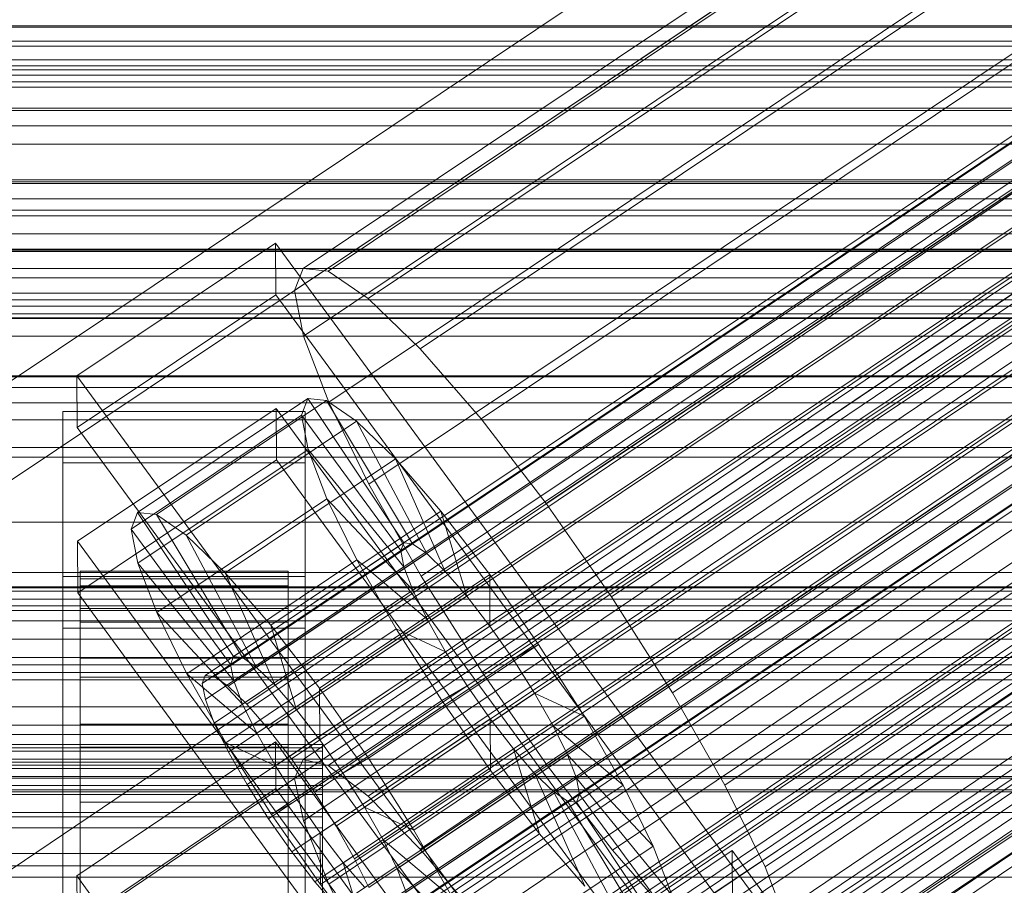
# Model space of a CAD drawing. Header units: millimetres. Extents: x -2233 to 61924, y -68080 to 6847.
# Tile 291 of 656: x 130 to 187, y -33211 to -33161. Entities that reach past the tile are written whole.
import ezdxf

# ---------------------------------------------------------------- set-up
doc = ezdxf.new("R2010")
doc.units = ezdxf.units.MM
for name, color, linetype, lineweight in [('COTAS_P', 1, 'Continuous', 0), ('frontal_briquetadora', 7, 'Continuous', 0), ('frontal_C01', 7, 'Continuous', 0), ('frontal_C02', 7, 'Continuous', 0), ('frontal_C02-briq', 7, 'Continuous', 0), ('frontal_C03', 7, 'Continuous', 0), ('frontal_secador', 7, 'Continuous', 0)]:
    doc.layers.add(name, color=color, linetype=linetype, lineweight=lineweight)
doc.dimstyles.new('R19_100', dxfattribs={"dimtxt": 250, "dimasz": 150, "dimexe": 150, "dimexo": 80, "dimgap": 100, "dimtad": 1, "dimtih": 1, "dimtoh": 1, "dimdsep": 46, "dimcen": 0.09, "dimadec": 0, "dimazin": 0, "dimtfac": 1, "dimtdec": 4, "dimtofl": 0, "dimtmove": 0, "dimatfit": 3, "dimfxl": 1, "dimtolj": 1, "dimtzin": 0, "dimarcsym": 0})

# ---------------------------------------------------------------- blocks, each defined once
blk = doc.blocks.new('DIM_R27_53')
at = {"layer": 'COTAS_P'}
for p, q in [((-150, -32000), (550, -32000)), ((550, -32000), (505, -32150)), ((550, -34600), (550, -32000)), ((550, -32000), (595, -32150)), ((550, -34600), (505, -34450)), ((550, -34600), (595, -34450)), ((-150, -34600), (550, -34600))]:
    blk.add_line(p, q, dxfattribs=at)
blk.add_text('2600 P', height=250, rotation=90, dxfattribs=at).set_placement((450, -33300))

msp = doc.modelspace()

# ---------------------------------------------------------------- linework, layer by layer
at = {"layer": 'frontal_briquetadora'}
msp.add_line((345, -33170), (-305, -33170), dxfattribs=at)
at = {"layer": 'frontal_C01'}
for p, q in [((146.872, -33203.459), (331.181, -33079.124)), ((148.32, -33203.808), (332.629, -33079.473)), ((146.383, -33204.548), (330.692, -33080.214)), ((150.629, -33205.573), (334.938, -33081.238)), ((141.218, -33227.043), (355.017, -33082.814)), ((146.887, -33207.003), (331.197, -33082.669)), ((141.045, -33227.429), (354.844, -33083.201)), ((141.731, -33227.166), (355.53, -33082.938)), ((142.549, -33227.792), (356.348, -33083.564)), ((141.224, -33228.299), (355.022, -33084.07)), ((153.641, -33208.633), (337.95, -33084.299)), ((143.617, -33228.876), (357.415, -33084.648)), ((141.742, -33229.593), (355.541, -33085.365)), ((144.861, -33230.346), (358.659, -33086.117)), ((148.35, -33210.656), (332.659, -33086.321)), ((142.565, -33231.223), (356.363, -33086.995)), ((359.995, -33087.872), (146.196, -33232.1)), ((157.152, -33212.78), (341.461, -33088.446)), ((143.635, -33233.079), (357.434, -33088.851)), ((147.533, -33234.02), (361.332, -33089.791)), ((144.881, -33235.033), (358.68, -33090.805)), ((150.672, -33215.258), (334.981, -33090.923)), ((148.779, -33235.974), (362.578, -33091.746)), ((146.218, -33236.953), (360.017, -33092.725)), ((345.231, -33093.397), (160.922, -33217.731)), ((153.694, -33220.495), (338.003, -33096.16)), ((164.693, -33223.149), (349.002, -33098.815)), ((157.211, -33226.01), (341.52, -33101.675)), ((228.298, -33143.494), (130, -33209.806)), ((130, -33215.586), (228.298, -33149.274)), ((342.5, -33162.272), (-342.5, -33162.272)), ((342.5, -33163.407), (-342.5, -33163.407)), ((342.5, -33166.88), (-342.5, -33166.88)), ((342.5, -33170.113), (-342.5, -33170.113)), ((342.5, -33176.531), (-342.5, -33176.531)), ((342.5, -33181.37), (-342.5, -33181.37)), ((-342.5, -33189.755), (342.5, -33189.755)), ((342.5, -33195.462), (-342.5, -33195.462)), ((300, -33197.985), (-300, -33197.985)), ((300, -33202.015), (-300, -33202.015)), ((133.809, -33210.173), (145.277, -33202.437)), ((145.277, -33202.437), (145.289, -33205.133)), ((145.277, -33202.437), (172.809, -33240.291)), ((146.383, -33204.548), (146.872, -33203.459)), ((146.872, -33203.459), (148.32, -33203.808)), ((148.32, -33203.808), (150.629, -33205.573)), ((342.5, -33204.538), (-342.5, -33204.538)), ((146.887, -33207.003), (146.383, -33204.548)), ((145.289, -33205.133), (133.821, -33212.87)), ((172.821, -33242.988), (145.289, -33205.133)), ((150.629, -33205.573), (153.641, -33208.633)), ((148.35, -33210.656), (146.887, -33207.003)), ((153.641, -33208.633), (157.152, -33212.78)), ((133.821, -33212.87), (133.809, -33210.173)), ((161.341, -33248.028), (133.809, -33210.173)), ((342.5, -33210.245), (-342.5, -33210.245)), ((150.672, -33215.258), (148.35, -33210.656))]:
    msp.add_line(p, q, dxfattribs=at)
at = {"layer": 'frontal_C02'}
for p, q in [((146.872, -33175.107), (331.181, -33051.852)), ((148.32, -33175.265), (332.629, -33052.01)), ((146.383, -33176.39), (330.692, -33053.135)), ((150.629, -33176.852), (334.938, -33053.598)), ((141.218, -33198.616), (355.017, -33055.64)), ((141.731, -33198.672), (355.53, -33055.696)), ((146.887, -33179.026), (331.197, -33055.771)), ((141.045, -33199.07), (354.844, -33056.095)), ((142.549, -33199.234), (356.348, -33056.259)), ((153.641, -33179.761), (337.95, -33056.507)), ((141.224, -33200.004), (355.022, -33057.029)), ((143.617, -33200.265), (357.415, -33057.29)), ((141.742, -33201.354), (355.541, -33058.379)), ((144.861, -33201.694), (358.659, -33058.719)), ((142.565, -33203.028), (356.363, -33060.052)), ((148.35, -33182.835), (332.659, -33059.581)), ((359.995, -33060.448), (146.196, -33203.423)), ((157.152, -33183.794), (341.461, -33060.539)), ((143.635, -33204.911), (357.434, -33061.936)), ((147.533, -33205.336), (361.332, -33062.36)), ((144.881, -33206.876), (358.68, -33063.901)), ((148.779, -33207.3), (362.578, -33064.325)), ((150.672, -33187.559), (334.981, -33064.304)), ((345.231, -33065.42), (160.922, -33188.675)), ((146.218, -33208.788), (360.017, -33065.813)), ((149.85, -33209.184), (363.648, -33066.209)), ((147.554, -33210.518), (361.352, -33067.542)), ((150.672, -33210.857), (364.471, -33067.882)), ((148.798, -33211.947), (362.596, -33068.971)), ((151.191, -33212.207), (364.989, -33069.232)), ((153.694, -33192.874), (338.003, -33069.619)), ((149.865, -33212.977), (363.664, -33070.002)), ((151.369, -33213.141), (365.168, -33070.166)), ((150.683, -33213.54), (364.482, -33070.565)), ((151.196, -33213.596), (364.995, -33070.62)), ((164.693, -33194.072), (349.002, -33070.817)), ((157.211, -33198.419), (341.52, -33075.164)), ((168.21, -33199.617), (352.519, -33076.362)), ((160.982, -33203.816), (345.291, -33080.561)), ((171.232, -33204.932), (355.541, -33081.678)), ((164.752, -33208.697), (349.061, -33085.442)), ((173.554, -33209.656), (357.863, -33086.401)), ((168.263, -33212.729), (352.572, -33089.475)), ((175.016, -33213.465), (359.326, -33090.211)), ((171.275, -33215.639), (355.584, -33092.384)), ((175.521, -33216.101), (359.83, -33092.846)), ((173.584, -33217.226), (357.893, -33093.972)), ((175.032, -33217.384), (359.341, -33094.129)), ((228.298, -33115.864), (130, -33181.6)), ((130, -33187.33), (228.298, -33121.594)), ((-450, -33161.186), (450, -33161.186)), ((-310, -33161.099), (310, -33161.099)), ((307, -33161.099), (-307, -33161.099)), ((-307, -33161.993), (307, -33161.993)), ((-425, -33163.647), (425, -33163.647)), ((310, -33163.962), (-310, -33163.962)), ((450, -33173.108), (-450, -33173.108)), ((133.809, -33181.319), (145.277, -33173.65)), ((145.277, -33173.65), (145.289, -33176.631)), ((145.277, -33173.65), (172.809, -33211.173)), ((146.383, -33176.39), (146.872, -33175.107)), ((146.872, -33175.107), (148.32, -33175.265)), ((148.32, -33175.265), (150.629, -33176.852)), ((145.289, -33176.631), (133.821, -33184.3)), ((172.821, -33214.153), (145.289, -33176.631)), ((146.887, -33179.026), (146.383, -33176.39)), ((150.629, -33176.852), (153.641, -33179.761)), ((148.35, -33182.835), (146.887, -33179.026)), ((153.641, -33179.761), (157.152, -33183.794)), ((133.821, -33184.3), (133.809, -33181.319)), ((161.341, -33218.842), (133.809, -33181.319)), ((137.313, -33189.198), (147.143, -33182.624)), ((138.396, -33189.316), (148.226, -33182.742)), ((147.143, -33182.624), (146.777, -33183.584)), ((148.226, -33182.742), (147.143, -33182.624)), ((147.143, -33182.624), (152.686, -33190.947)), ((149.953, -33183.93), (148.226, -33182.742)), ((148.226, -33182.742), (153.199, -33191.003)), ((150.672, -33187.559), (148.35, -33182.835)), ((133, -33186.342), (133, -33183.362)), ((133, -33183.362), (147, -33183.362)), ((133, -33229.18), (133, -33183.362)), ((133.847, -33190.857), (145.315, -33183.188)), ((145.315, -33183.188), (145.327, -33186.168)), ((145.315, -33183.188), (172.847, -33220.71)), ((147, -33183.362), (147, -33186.342)), ((147, -33183.362), (147, -33229.18)), ((136.948, -33190.158), (146.777, -33183.584)), ((140.123, -33190.503), (149.953, -33183.93)), ((146.777, -33183.584), (152.513, -33191.401)), ((146.777, -33183.584), (147.155, -33185.556)), ((152.207, -33186.106), (149.953, -33183.93)), ((149.953, -33183.93), (154.017, -33191.565)), ((157.152, -33183.794), (160.922, -33188.675)), ((133.821, -33184.3), (161.353, -33221.822)), ((137.325, -33192.129), (147.155, -33185.556)), ((147.155, -33185.556), (152.692, -33192.335)), ((147.155, -33185.556), (148.249, -33188.405)), ((147, -33186.342), (133, -33186.342)), ((133, -33186.342), (133, -33232.161)), ((145.327, -33186.168), (133.859, -33193.838)), ((142.377, -33192.68), (152.207, -33186.106)), ((172.859, -33223.691), (145.327, -33186.168)), ((147, -33232.161), (147, -33186.342)), ((154.833, -33189.122), (152.207, -33186.106)), ((152.207, -33186.106), (155.085, -33192.596)), ((153.694, -33192.874), (150.672, -33187.559)), ((138.419, -33194.979), (148.249, -33188.405)), ((148.249, -33188.405), (153.21, -33193.685)), ((148.249, -33188.405), (149.985, -33191.939)), ((145.003, -33195.696), (154.833, -33189.122)), ((157.653, -33192.774), (154.833, -33189.122)), ((154.833, -33189.122), (156.329, -33194.025)), ((160.922, -33188.675), (164.693, -33194.072)), ((136.948, -33190.158), (137.313, -33189.198)), ((142.856, -33197.52), (137.313, -33189.198)), ((137.313, -33189.198), (138.396, -33189.316)), ((143.369, -33197.576), (138.396, -33189.316)), ((138.396, -33189.316), (140.123, -33190.503)), ((142.683, -33197.975), (136.948, -33190.158)), ((137.325, -33192.129), (136.948, -33190.158)), ((133.859, -33193.838), (133.847, -33190.857)), ((161.379, -33228.38), (133.847, -33190.857)), ((144.188, -33198.139), (140.123, -33190.503)), ((140.123, -33190.503), (142.377, -33192.68)), ((152.513, -33191.401), (142.683, -33197.975)), ((152.686, -33190.947), (142.856, -33197.52)), ((153.199, -33191.003), (143.369, -33197.576)), ((152.513, -33191.401), (152.686, -33190.947)), ((152.692, -33192.335), (152.513, -33191.401)), ((152.686, -33190.947), (153.199, -33191.003)), ((153.199, -33191.003), (154.017, -33191.565)), ((140.156, -33198.512), (149.985, -33191.939)), ((154.017, -33191.565), (144.188, -33198.139)), ((149.985, -33191.939), (154.033, -33195.359)), ((149.985, -33191.939), (152.246, -33195.915)), ((154.017, -33191.565), (155.085, -33192.596)), ((134, -33202.583), (134, -33192.591)), ((134, -33192.591), (134, -33193.038)), ((134, -33192.591), (146, -33192.591)), ((134, -33193.439), (134, -33192.591)), ((142.862, -33198.909), (137.325, -33192.129)), ((138.419, -33194.979), (137.325, -33192.129)), ((152.692, -33192.335), (142.862, -33198.909)), ((155.085, -33192.596), (145.255, -33199.169)), ((146, -33193.038), (146, -33192.591)), ((146, -33192.591), (146, -33202.583)), ((146, -33192.591), (146, -33193.439)), ((153.21, -33193.685), (152.692, -33192.335)), ((155.085, -33192.596), (156.329, -33194.025)), ((133, -33195.88), (133, -33192.9)), ((133, -33192.9), (147, -33192.9)), ((133, -33238.718), (133, -33192.9)), ((134, -33202.794), (134, -33193.038)), ((134, -33193.038), (134, -33194.747)), ((134, -33193.038), (146, -33193.038)), ((145.255, -33199.169), (142.377, -33192.68)), ((142.377, -33192.68), (145.003, -33195.696)), ((146, -33194.747), (146, -33193.038)), ((146, -33193.038), (146, -33202.794)), ((147, -33192.9), (147, -33195.88)), ((147, -33192.9), (147, -33238.718)), ((157.653, -33192.774), (147.823, -33199.347)), ((157.211, -33198.419), (153.694, -33192.874)), ((157.665, -33195.754), (157.653, -33192.774)), ((160.474, -33196.811), (157.653, -33192.774)), ((134, -33202.985), (134, -33193.439)), ((134, -33193.439), (146, -33193.439)), ((134, -33195.523), (134, -33193.439)), ((153.21, -33193.685), (143.38, -33200.259)), ((146, -33193.439), (146, -33202.985)), ((146, -33193.439), (146, -33195.523)), ((154.033, -33195.359), (153.21, -33193.685)), ((133.859, -33193.838), (161.391, -33231.36)), ((156.329, -33194.025), (146.499, -33200.598)), ((156.329, -33194.025), (157.665, -33195.754)), ((164.693, -33194.072), (168.21, -33199.617)), ((450, -33194.595), (-450, -33194.595)), ((134, -33203.604), (134, -33194.747)), ((134, -33194.747), (134, -33197.603)), ((134, -33194.747), (146, -33194.747)), ((146, -33197.603), (146, -33194.747)), ((146, -33194.747), (146, -33203.604)), ((143.38, -33200.259), (138.419, -33194.979)), ((140.156, -33198.512), (138.419, -33194.979)), ((154.033, -33195.359), (144.203, -33201.932)), ((155.103, -33197.242), (154.033, -33195.359)), ((147, -33195.88), (133, -33195.88)), ((133, -33195.88), (133, -33241.698)), ((134, -33203.972), (134, -33195.523)), ((134, -33195.523), (146, -33195.523)), ((134, -33198.701), (134, -33195.523)), ((142.416, -33202.488), (152.246, -33195.915)), ((146.499, -33200.598), (145.003, -33195.696)), ((145.003, -33195.696), (147.823, -33199.347)), ((146, -33195.523), (146, -33203.972)), ((146, -33195.523), (146, -33198.701)), ((147, -33241.698), (147, -33195.88)), ((147.835, -33202.328), (157.665, -33195.754)), ((152.246, -33195.915), (155.103, -33197.242)), ((152.246, -33195.915), (154.877, -33200.062)), ((157.665, -33195.754), (159.001, -33197.666)), ((150.644, -33203.384), (160.474, -33196.811)), ((160.474, -33196.811), (159.001, -33197.666)), ((163.105, -33200.959), (160.474, -33196.811)), ((134, -33204.957), (134, -33197.603)), ((134, -33197.603), (134, -33201.412)), ((134, -33197.603), (146, -33197.603)), ((142.856, -33197.52), (142.683, -33197.975)), ((143.369, -33197.576), (142.856, -33197.52)), ((144.188, -33198.139), (143.369, -33197.576)), ((155.103, -33197.242), (145.274, -33203.816)), ((146, -33201.412), (146, -33197.603)), ((146, -33197.603), (146, -33204.957)), ((159.001, -33197.666), (149.171, -33204.24)), ((156.35, -33199.207), (155.103, -33197.242)), ((159.001, -33197.666), (160.247, -33199.631)), ((142.683, -33197.975), (142.862, -33198.909)), ((145.255, -33199.169), (144.188, -33198.139)), ((134, -33205.477), (134, -33198.701)), ((134, -33198.701), (146, -33198.701)), ((134, -33202.756), (134, -33198.701)), ((144.203, -33201.932), (140.156, -33198.512)), ((142.416, -33202.488), (140.156, -33198.512)), ((141.045, -33199.07), (141.218, -33198.616)), ((141.218, -33198.616), (141.731, -33198.672)), ((141.731, -33198.672), (142.549, -33199.234)), ((146, -33198.701), (146, -33205.477)), ((146, -33198.701), (146, -33202.756)), ((160.982, -33203.816), (157.211, -33198.419)), ((141.224, -33200.004), (141.045, -33199.07)), ((142.549, -33199.234), (143.617, -33200.265)), ((142.862, -33198.909), (143.38, -33200.259)), ((146.499, -33200.598), (145.255, -33199.169)), ((156.35, -33199.207), (146.52, -33205.78)), ((147.823, -33199.347), (147.835, -33202.328)), ((147.823, -33199.347), (150.644, -33203.384)), ((154.877, -33200.062), (156.35, -33199.207)), ((157.686, -33201.119), (156.35, -33199.207)), ((160.247, -33199.631), (150.417, -33206.205)), ((163.105, -33200.959), (160.247, -33199.631)), ((160.247, -33199.631), (161.318, -33201.515)), ((168.21, -33199.617), (171.232, -33204.932)), ((141.742, -33201.354), (141.224, -33200.004)), ((143.38, -33200.259), (144.203, -33201.932)), ((143.617, -33200.265), (144.861, -33201.694)), ((145.047, -33206.636), (154.877, -33200.062)), ((154.877, -33200.062), (157.698, -33204.1)), ((147.835, -33202.328), (146.499, -33200.598)), ((157.686, -33201.119), (147.856, -33207.693)), ((153.275, -33207.532), (163.105, -33200.959)), ((157.698, -33204.1), (157.686, -33201.119)), ((159.022, -33202.849), (157.686, -33201.119)), ((165.365, -33204.935), (163.105, -33200.959)), ((134, -33206.761), (134, -33201.412)), ((134, -33201.412), (134, -33205.913)), ((134, -33201.412), (146, -33201.412)), ((142.565, -33203.028), (141.742, -33201.354)), ((144.861, -33201.694), (146.196, -33203.423)), ((146, -33205.913), (146, -33201.412)), ((146, -33201.412), (146, -33206.761)), ((161.318, -33201.515), (151.488, -33208.088)), ((165.365, -33204.935), (161.318, -33201.515)), ((161.318, -33201.515), (162.14, -33203.188)), ((144.203, -33201.932), (145.274, -33203.816)), ((-148, -33202.583), (148, -33202.583)), ((-148, -33202.794), (148, -33202.794)), ((134, -33202.794), (134, -33202.583)), ((146, -33202.583), (134, -33202.583)), ((134, -33202.583), (134, -33202.985)), ((134, -33207.398), (134, -33202.756)), ((134, -33202.756), (146, -33202.756)), ((134, -33207.412), (134, -33202.756)), ((134, -33203.604), (134, -33202.794)), ((146, -33202.794), (134, -33202.794)), ((145.274, -33203.816), (142.416, -33202.488)), ((145.047, -33206.636), (142.416, -33202.488)), ((146, -33202.583), (146, -33202.794)), ((146, -33202.985), (146, -33202.583)), ((146, -33202.756), (146, -33207.398)), ((146, -33202.756), (146, -33207.412)), ((146, -33202.794), (146, -33203.604)), ((149.171, -33204.24), (147.835, -33202.328)), ((148, -33202.794), (148, -33202.583)), ((148, -33202.583), (148, -33202.985)), ((148, -33203.604), (148, -33202.794)), ((-148, -33202.985), (148, -33202.985)), ((146, -33202.985), (134, -33202.985)), ((134, -33202.985), (134, -33203.972)), ((143.635, -33204.911), (142.565, -33203.028)), ((146, -33203.972), (146, -33202.985)), ((148, -33202.985), (148, -33203.972)), ((149.171, -33204.24), (150.644, -33203.384)), ((159.022, -33202.849), (149.192, -33209.422)), ((150.644, -33203.384), (153.275, -33207.532)), ((162.14, -33203.188), (152.311, -33209.762)), ((160.518, -33207.751), (159.022, -33202.849)), ((160.266, -33204.277), (159.022, -33202.849)), ((167.102, -33208.468), (162.14, -33203.188)), ((162.14, -33203.188), (162.659, -33204.538)), ((-148, -33203.604), (148, -33203.604)), ((-148, -33203.972), (148, -33203.972)), ((134, -33204.957), (134, -33203.604)), ((146, -33203.604), (134, -33203.604)), ((146, -33203.972), (134, -33203.972)), ((134, -33203.972), (134, -33205.477)), ((145.274, -33203.816), (146.52, -33205.78)), ((146, -33203.604), (146, -33204.957)), ((146, -33205.477), (146, -33203.972)), ((146.196, -33203.423), (147.533, -33205.336)), ((148, -33204.957), (148, -33203.604)), ((148, -33203.972), (148, -33205.477)), ((164.752, -33208.697), (160.982, -33203.816)), ((147.868, -33210.673), (157.698, -33204.1)), ((150.417, -33206.205), (149.171, -33204.24)), ((160.266, -33204.277), (150.436, -33210.851)), ((162.659, -33204.538), (152.829, -33211.112)), ((157.698, -33204.1), (160.518, -33207.751)), ((163.144, -33210.767), (160.266, -33204.277)), ((161.333, -33205.308), (160.266, -33204.277)), ((168.196, -33211.317), (162.659, -33204.538)), ((162.659, -33204.538), (162.837, -33205.472)), ((-148, -33204.957), (148, -33204.957)), ((134, -33206.761), (134, -33204.957)), ((146, -33204.957), (134, -33204.957)), ((144.881, -33206.876), (143.635, -33204.911)), ((146, -33204.957), (146, -33206.761)), ((148, -33206.761), (148, -33204.957)), ((155.535, -33211.508), (165.365, -33204.935)), ((167.102, -33208.468), (165.365, -33204.935)), ((171.232, -33204.932), (173.554, -33209.656)), ((-148, -33205.477), (148, -33205.477)), ((146, -33205.477), (134, -33205.477)), ((134, -33205.477), (134, -33207.398)), ((146, -33207.398), (146, -33205.477)), ((147.533, -33205.336), (148.779, -33207.3)), ((148, -33205.477), (148, -33207.398)), ((161.333, -33205.308), (151.503, -33211.882)), ((162.837, -33205.472), (153.008, -33212.046)), ((165.397, -33212.943), (161.333, -33205.308)), ((162.151, -33205.871), (161.333, -33205.308)), ((162.837, -33205.472), (162.664, -33205.927)), ((168.573, -33213.289), (162.837, -33205.472)), ((134, -33205.913), (134, -33208.893)), ((146, -33205.913), (134, -33205.913)), ((134, -33205.913), (134, -33210.8)), ((146.52, -33205.78), (145.047, -33206.636)), ((146, -33208.893), (146, -33205.913)), ((146, -33210.8), (146, -33205.913)), ((146.52, -33205.78), (147.856, -33207.693)), ((151.488, -33208.088), (150.417, -33206.205)), ((150.417, -33206.205), (153.275, -33207.532)), ((162.151, -33205.871), (152.321, -33212.444)), ((162.664, -33205.927), (152.835, -33212.5)), ((167.125, -33214.131), (162.151, -33205.871)), ((162.664, -33205.927), (162.151, -33205.871)), ((168.208, -33214.249), (162.664, -33205.927)), ((-450, -33206.517), (450, -33206.517)), ((-148, -33206.761), (148, -33206.761)), ((134, -33208.893), (134, -33206.761)), ((146, -33206.761), (134, -33206.761)), ((147.868, -33210.673), (145.047, -33206.636)), ((146, -33206.761), (146, -33208.893)), ((148, -33208.893), (148, -33206.761)), ((146.218, -33208.788), (144.881, -33206.876)), ((148.779, -33207.3), (149.85, -33209.184)), ((-148, -33207.398), (148, -33207.398)), ((146, -33207.398), (134, -33207.398)), ((134, -33207.398), (134, -33209.603)), ((134, -33209.603), (134, -33207.412)), ((134, -33207.412), (146, -33207.412)), ((134, -33212.352), (134, -33207.412)), ((146, -33209.603), (146, -33207.398)), ((146, -33207.412), (146, -33209.603)), ((146, -33207.412), (146, -33212.352)), ((147.856, -33207.693), (147.868, -33210.673)), ((147.856, -33207.693), (149.192, -33209.422)), ((148, -33207.398), (148, -33209.603)), ((150.688, -33214.324), (160.518, -33207.751)), ((153.275, -33207.532), (155.535, -33211.508)), ((160.518, -33207.751), (163.144, -33210.767)), ((152.311, -33209.762), (151.488, -33208.088)), ((151.488, -33208.088), (155.535, -33211.508)), ((157.272, -33215.041), (167.102, -33208.468)), ((168.196, -33211.317), (167.102, -33208.468)), ((148, -33208.893), (-148, -33208.893)), ((134, -33208.893), (146, -33208.893)), ((134, -33211.208), (134, -33208.893)), ((146, -33208.893), (146, -33211.208)), ((147.554, -33210.518), (146.218, -33208.788)), ((148, -33211.208), (148, -33208.893)), ((160.19, -33216.384), (171.658, -33208.715)), ((168.263, -33212.729), (164.752, -33208.697)), ((171.658, -33208.715), (171.715, -33223.022)), ((171.658, -33208.715), (177.394, -33216.532)), ((-148, -33209.603), (148, -33209.603)), ((146, -33209.603), (134, -33209.603)), ((134, -33209.603), (134, -33211.943)), ((146, -33211.943), (146, -33209.603)), ((148, -33209.603), (148, -33211.943)), ((149.192, -33209.422), (150.688, -33214.324)), ((149.192, -33209.422), (150.436, -33210.851)), ((149.85, -33209.184), (150.672, -33210.857)), ((173.554, -33209.656), (175.016, -33213.465)), ((152.829, -33211.112), (152.311, -33209.762)), ((152.311, -33209.762), (157.272, -33215.041)), ((148.798, -33211.947), (147.554, -33210.518)), ((150.688, -33214.324), (147.868, -33210.673))]:
    msp.add_line(p, q, dxfattribs=at)
at = {"layer": 'frontal_C02-briq'}
msp.add_line((295, -33170), (-255, -33170), dxfattribs=at)
at = {"layer": 'frontal_C03'}
for p, q in [((1250, -33170.211), (-1250, -33170.211)), ((1250, -33171.092), (-1250, -33171.092)), ((1250, -33171.746), (-1250, -33171.746)), ((1250, -33174.053), (-1250, -33174.053)), ((-1250, -33175.111), (1250, -33175.111)), ((1250, -33177.963), (-1250, -33177.963)), ((1250, -33179.02), (-1250, -33179.02)), ((1250, -33181.328), (-1250, -33181.328)), ((1250, -33181.981), (-1250, -33181.981)), ((1250, -33182.862), (-1250, -33182.862)), ((1250, -33192.669), (-1250, -33192.669)), ((1250, -33193.55), (-1250, -33193.55)), ((1250, -33194.204), (-1250, -33194.204)), ((1250, -33196.511), (-1250, -33196.511)), ((-1250, -33197.568), (1250, -33197.568)), ((1530, -33198.434), (-1530, -33198.434)), ((1250, -33200.42), (-1250, -33200.42)), ((1250, -33201.478), (-1250, -33201.478)), ((1530, -33203.434), (-1530, -33203.434)), ((1250, -33203.785), (-1250, -33203.785)), ((1250, -33204.439), (-1250, -33204.439)), ((1250, -33205.32), (-1250, -33205.32))]:
    msp.add_line(p, q, dxfattribs=at)
at = {"layer": 'frontal_secador'}
for p, q in [((1320, -33162), (-1320, -33162)), ((1320, -33162.273), (-1320, -33162.273)), ((1250, -33162), (-1250, -33162)), ((1320, -33163.072), (-1320, -33163.072)), ((1320, -33164.343), (-1320, -33164.343)), ((1250, -33164.651), (-1250, -33164.651)), ((1250, -33165.859), (-1250, -33165.859)), ((1320, -33166), (-1320, -33166)), ((-1250, -33166), (1250, -33166)), ((1320, -33167.929), (-1320, -33167.929)), ((-1320, -33170), (1320, -33170)), ((-1250, -33170), (1250, -33170)), ((1320, -33172.071), (-1320, -33172.071)), ((1320, -33174), (-1320, -33174)), ((1250, -33174.141), (-1250, -33174.141)), ((1320, -33175.657), (-1320, -33175.657)), ((1320, -33176.928), (-1320, -33176.928)), ((1320, -33177.727), (-1320, -33177.727)), ((1250, -33177.285), (-1250, -33177.285)), ((1320, -33178), (-1320, -33178)), ((1250, -33178), (-1250, -33178)), ((1250, -33181.314), (-1250, -33181.314)), ((1250, -33183.856), (-1250, -33183.856)), ((1250, -33185.455), (-1250, -33185.455)), ((1250, -33186), (-1250, -33186)), ((1360, -33193.5), (-1360, -33193.5)), ((1250, -33193.75), (-1250, -33193.75)), ((1360, -33194.863), (-1360, -33194.863)), ((1360, -33198.859), (-1360, -33198.859)), ((1360, -33205.216), (-1360, -33205.216))]:
    msp.add_line(p, q, dxfattribs=at)

# ---------------------------------------------------------------- dimensions: what is measured, and where the dimension line sits
at = {"layer": 'COTAS_P'}
dim = msp.add_aligned_dim(p1=(-150, -34600), p2=(-150, -32000), distance=-700, text='<> P', dimstyle='R19_100', dxfattribs=at)
dim.commit()
dim.dimension.update_dxf_attribs({"geometry": 'DIM_R27_53', "text_midpoint": (550, -33300)})

doc.saveas('drawing.dxf')
